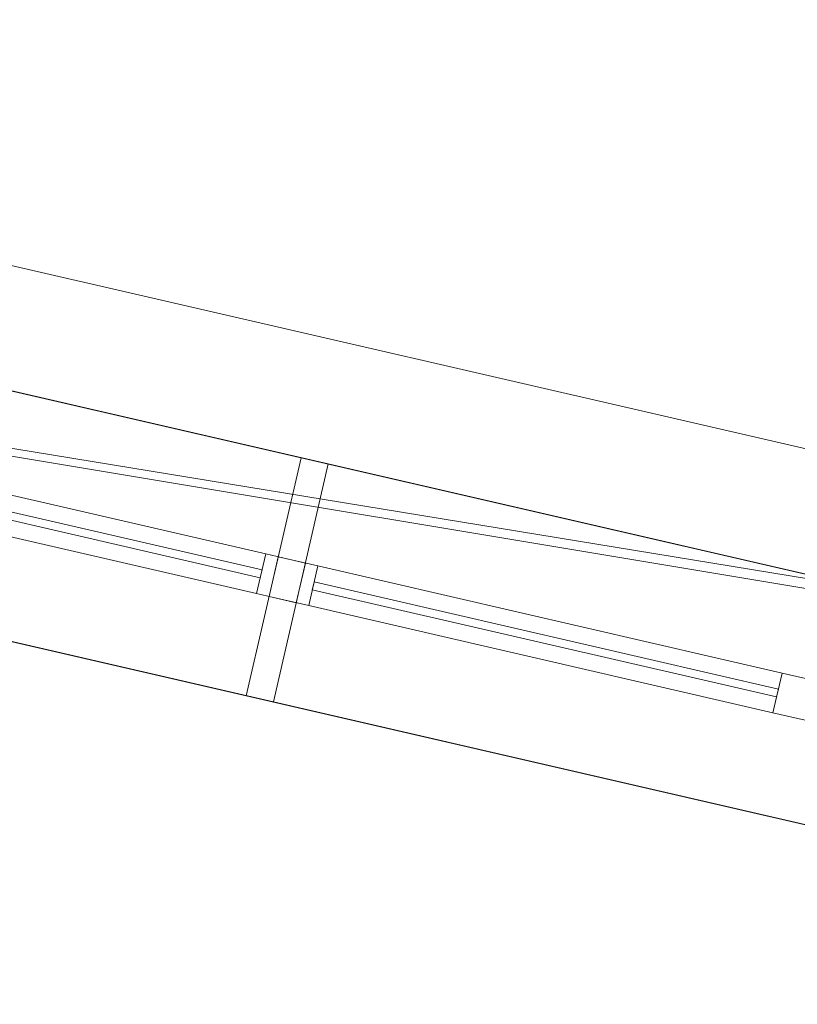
# Model space of a CAD drawing. Header units: millimetres. Extents: x -430348 to -225823, y -86243 to 5084.
# Tile 787 of 1056: x -333718 to -332763, y -61254 to -60045. Entities that reach past the tile are written whole.
import ezdxf

# ---------------------------------------------------------------- set-up
doc = ezdxf.new("R2010")
doc.units = ezdxf.units.MM
for name, color, linetype, lineweight in [('A-GLAZ-CURT', 52, 'Continuous', 9), ('A-GLAZ-CWMG', 51, 'Continuous', 9), ('A-ROOF', 132, 'Continuous', 9), ('A-WALL', 113, 'Continuous', 9)]:
    doc.layers.add(name, color=color, linetype=linetype, lineweight=lineweight)

# ---------------------------------------------------------------- blocks, each defined once
blk = doc.blocks.new('Roofs 12 - Roofs 2-558133-_3D_ Copy 1')
at = {"layer": 'A-ROOF'}
mesh = blk.add_polyface(dxfattribs=at)
corners = [(-332194.6, -60700.6, 64510), (-332936.9, -63916, 66863.9), (-333679.3, -67131.4, 64510), (-333679.3, -67131.4, 64632.8), (-333679.3, -67131.4, 64710), (-332936.9, -63916, 67063.9), (-332194.6, -60700.6, 64710), (-332194.6, -60700.6, 64632.8)]
mesh.append_faces([[corners[k] for k in face] for face in [(3, 1, 2)]], dxfattribs={"vtx0": -1})
mesh.append_faces([[corners[k] for k in face] for face in [(1, 5, 6)]], dxfattribs={"vtx0": -1, "vtx2": -1})
mesh.append_faces([[corners[k] for k in face] for face in [(1, 3, 4, 5)]], dxfattribs={"vtx0": -1, "vtx3": -1})
mesh.append_faces([[corners[k] for k in face] for face in [(7, 0, 1, 6)]], dxfattribs={"vtx2": -1})
mesh = blk.add_polyface(dxfattribs=at)
corners = [(-332936.9, -63916, 66863.9), (-332194.6, -60700.6, 64510), (-332126.4, -60716.3, 64510), (-332160.2, -60862.5, 64617), (-332227.7, -61154.8, 64831), (-332868.8, -63931.7, 66863.9)]
mesh.append_faces([[corners[k] for k in face] for face in [(0, 4, 5)]], dxfattribs={"vtx0": -1})
mesh.append_faces([[corners[k] for k in face] for face in [(4, 0, 1, 3)]], dxfattribs={"vtx0": -1, "vtx2": -1})
mesh.append_faces([[corners[k] for k in face] for face in [(2, 3, 1)]], dxfattribs={"vtx1": -1})
mesh = blk.add_polyface(dxfattribs=at)
corners = [(-332194.6, -60700.6, 64710), (-332936.9, -63916, 67063.9), (-332868.8, -63931.7, 67063.9), (-332227.7, -61154.8, 65031), (-332160.2, -60862.5, 64817), (-332126.4, -60716.3, 64710)]
mesh.append_faces([[corners[k] for k in face] for face in [(3, 0, 1, 2), (0, 3, 4, 5)]], dxfattribs={"vtx0": -1})
mesh = blk.add_polyface(dxfattribs=at)
corners = [(-332126.4, -60716.3, 64510), (-332126.4, -60716.3, 64710), (-332160.2, -60862.5, 64817), (-332227.7, -61154.8, 65031), (-332868.8, -63931.7, 67063.9), (-333611.1, -67147.1, 64710), (-333611.1, -67147.1, 64510), (-332868.8, -63931.7, 66863.9), (-332227.7, -61154.8, 64831), (-332160.2, -60862.5, 64617)]
mesh.append_faces([[corners[k] for k in face] for face in [(1, 9, 0)]], dxfattribs={"vtx0": -1})
mesh.append_faces([[corners[k] for k in face] for face in [(2, 8, 9, 1), (8, 2, 3)]], dxfattribs={"vtx0": -1, "vtx2": -1})
mesh.append_faces([[corners[k] for k in face] for face in [(3, 4, 7, 8)]], dxfattribs={"vtx1": -1, "vtx3": -1})
mesh.append_faces([[corners[k] for k in face] for face in [(5, 6, 7, 4)]], dxfattribs={"vtx2": -1})
blk = doc.blocks.new('System Panel - Glazed-555753-_3D_ Copy 1')
at = {"layer": 'A-GLAZ-CURT', "transparency": 33554471}
mesh = blk.add_polyface(dxfattribs=at)
corners = [(-292.5, 5), (-292.5, 5, 555), (292.5, 5, 555), (292.5, 5)]
mesh.append_faces([[corners[k] for k in face] for face in [(1, 2, 3, 0)]])
mesh = blk.add_polyface(dxfattribs=at)
corners = [(292.5, -5), (-292.5, -5), (-292.5, 5), (292.5, 5)]
mesh.append_faces([[corners[k] for k in face] for face in [(3, 0, 1, 2)]])
mesh = blk.add_polyface(dxfattribs=at)
corners = [(-292.5, -5, 555), (292.5, -5, 555), (292.5, 5, 555), (-292.5, 5, 555)]
mesh.append_faces([[corners[k] for k in face] for face in [(0, 1, 2, 3)]])
mesh = blk.add_polyface(dxfattribs=at)
corners = [(-292.5, -5), (-292.5, -5, 555), (-292.5, 5, 555), (-292.5, 5)]
mesh.append_faces([[corners[k] for k in face] for face in [(3, 0, 1, 2)]])
mesh = blk.add_polyface(dxfattribs=at)
corners = [(292.5, -5, 555), (292.5, -5), (292.5, 5), (292.5, 5, 555)]
mesh.append_faces([[corners[k] for k in face] for face in [(3, 0, 1, 2)]])
mesh = blk.add_polyface(dxfattribs=at)
corners = [(-292.5, -5), (292.5, -5), (292.5, -5, 555), (-292.5, -5, 555)]
mesh.append_faces([[corners[k] for k in face] for face in [(3, 0, 1, 2)]])
blk = doc.blocks.new('Rectangular Mullion - 50mm x 50mm-555749-_3D_ Copy 1')
at = {"layer": 'A-GLAZ-CWMG'}
mesh = blk.add_polyface(dxfattribs=at)
corners = [(0, 25), (-50, 25), (-50, -25), (0, -25)]
mesh.append_faces([[corners[k] for k in face] for face in [(2, 3, 0, 1)]])
mesh = blk.add_polyface(dxfattribs=at)
corners = [(-50, 25), (0, 25), (0, 25, -630), (-50, 25, -630)]
mesh.append_faces([[corners[k] for k in face] for face in [(0, 1, 2, 3)]])
mesh = blk.add_polyface(dxfattribs=at)
corners = [(-50, -25), (-50, 25), (-50, 25, -630), (-50, -25, -630)]
mesh.append_faces([[corners[k] for k in face] for face in [(0, 1, 2, 3)]])
mesh = blk.add_polyface(dxfattribs=at)
corners = [(0, 25), (0, -25), (0, -25, -630), (0, 25, -630)]
mesh.append_faces([[corners[k] for k in face] for face in [(0, 1, 2, 3)]])
mesh = blk.add_polyface(dxfattribs=at)
corners = [(0, -25), (-50, -25), (-50, -25, -630), (0, -25, -630)]
mesh.append_faces([[corners[k] for k in face] for face in [(0, 1, 2, 3)]])
blk = doc.blocks.new('Rectangular Mullion - 50mm x 50mm-353552-_3D_ Copy 1')
at = {"layer": 'A-GLAZ-CWMG'}
mesh = blk.add_polyface(dxfattribs=at)
corners = [(0, 25), (-50, 25), (-50, -25), (0, -25)]
mesh.append_faces([[corners[k] for k in face] for face in [(2, 3, 0, 1)]])
mesh = blk.add_polyface(dxfattribs=at)
corners = [(0, 25, -585), (0, -25, -585), (-50, -25, -585), (-50, 25, -585)]
mesh.append_faces([[corners[k] for k in face] for face in [(0, 1, 2, 3)]])
mesh = blk.add_polyface(dxfattribs=at)
corners = [(-50, 25), (0, 25), (0, 25, -585), (-50, 25, -585)]
mesh.append_faces([[corners[k] for k in face] for face in [(0, 1, 2, 3)]])
mesh = blk.add_polyface(dxfattribs=at)
corners = [(-50, -25), (-50, 25), (-50, 25, -585), (-50, -25, -585)]
mesh.append_faces([[corners[k] for k in face] for face in [(0, 1, 2, 3)]])
mesh = blk.add_polyface(dxfattribs=at)
corners = [(0, 25), (0, -25), (0, -25, -585), (0, 25, -585)]
mesh.append_faces([[corners[k] for k in face] for face in [(0, 1, 2, 3)]])
mesh = blk.add_polyface(dxfattribs=at)
corners = [(0, -25), (-50, -25), (-50, -25, -585), (0, -25, -585)]
mesh.append_faces([[corners[k] for k in face] for face in [(0, 1, 2, 3)]])
blk = doc.blocks.new('Rectangular Mullion - 50mm x 50mm-555751-_3D_ Copy 1')
at = {"layer": 'A-GLAZ-CWMG'}
mesh = blk.add_polyface(dxfattribs=at)
corners = [(0, 25, -630), (0, -25, -630), (-50, -25, -630), (-50, 25, -630)]
mesh.append_faces([[corners[k] for k in face] for face in [(0, 1, 2, 3)]])
mesh = blk.add_polyface(dxfattribs=at)
corners = [(-50, 25), (0, 25), (0, 25, -630), (-50, 25, -630)]
mesh.append_faces([[corners[k] for k in face] for face in [(0, 1, 2, 3)]])
mesh = blk.add_polyface(dxfattribs=at)
corners = [(-50, -25), (-50, 25), (-50, 25, -630), (-50, -25, -630)]
mesh.append_faces([[corners[k] for k in face] for face in [(0, 1, 2, 3)]])
mesh = blk.add_polyface(dxfattribs=at)
corners = [(0, 25), (0, -25), (0, -25, -630), (0, 25, -630)]
mesh.append_faces([[corners[k] for k in face] for face in [(0, 1, 2, 3)]])
mesh = blk.add_polyface(dxfattribs=at)
corners = [(0, -25), (-50, -25), (-50, -25, -630), (0, -25, -630)]
mesh.append_faces([[corners[k] for k in face] for face in [(0, 1, 2, 3)]])
blk = doc.blocks.new('Rectangular Mullion - 50mm x 50mm-544154-_3D_ Copy 1')
at = {"layer": 'A-GLAZ-CWMG'}
mesh = blk.add_polyface(dxfattribs=at)
corners = [(25, 25), (-25, 25), (-25, -25), (25, -25)]
mesh.append_faces([[corners[k] for k in face] for face in [(2, 3, 0, 1)]])
mesh = blk.add_polyface(dxfattribs=at)
corners = [(25, 25, -585), (25, -25, -585), (-25, -25, -585), (-25, 25, -585)]
mesh.append_faces([[corners[k] for k in face] for face in [(0, 1, 2, 3)]])
mesh = blk.add_polyface(dxfattribs=at)
corners = [(-25, 25), (25, 25), (25, 25, -585), (-25, 25, -585)]
mesh.append_faces([[corners[k] for k in face] for face in [(0, 1, 2, 3)]])
mesh = blk.add_polyface(dxfattribs=at)
corners = [(-25, -25), (-25, 25), (-25, 25, -585), (-25, -25, -585)]
mesh.append_faces([[corners[k] for k in face] for face in [(0, 1, 2, 3)]])
mesh = blk.add_polyface(dxfattribs=at)
corners = [(25, 25), (25, -25), (25, -25, -585), (25, 25, -585)]
mesh.append_faces([[corners[k] for k in face] for face in [(0, 1, 2, 3)]])
mesh = blk.add_polyface(dxfattribs=at)
corners = [(25, -25), (-25, -25), (-25, -25, -585), (25, -25, -585)]
mesh.append_faces([[corners[k] for k in face] for face in [(0, 1, 2, 3)]])
blk = doc.blocks.new('Rectangular Mullion - 50mm x 50mm-353555-_3D_ Copy 1')
at = {"layer": 'A-GLAZ-CWMG'}
mesh = blk.add_polyface(dxfattribs=at)
corners = [(0, 25), (-50, 25), (-50, -25), (0, -25)]
mesh.append_faces([[corners[k] for k in face] for face in [(3, 0, 1, 2)]])
mesh = blk.add_polyface(dxfattribs=at)
corners = [(0, 25, -585), (0, -25, -585), (-50, -25, -585), (-50, 25, -585)]
mesh.append_faces([[corners[k] for k in face] for face in [(3, 0, 1, 2)]])
mesh = blk.add_polyface(dxfattribs=at)
corners = [(-50, 25), (0, 25), (0, 25, -585), (-50, 25, -585)]
mesh.append_faces([[corners[k] for k in face] for face in [(0, 1, 2, 3)]])
mesh = blk.add_polyface(dxfattribs=at)
corners = [(-50, -25), (-50, 25), (-50, 25, -585), (-50, -25, -585)]
mesh.append_faces([[corners[k] for k in face] for face in [(0, 1, 2, 3)]])
mesh = blk.add_polyface(dxfattribs=at)
corners = [(0, 25), (0, -25), (0, -25, -585), (0, 25, -585)]
mesh.append_faces([[corners[k] for k in face] for face in [(0, 1, 2, 3)]])
mesh = blk.add_polyface(dxfattribs=at)
corners = [(0, -25), (-50, -25), (-50, -25, -585), (0, -25, -585)]
mesh.append_faces([[corners[k] for k in face] for face in [(0, 1, 2, 3)]])
blk = doc.blocks.new('Rectangular Mullion - 50mm x 50mm-555750-_3D_ Copy 1')
at = {"layer": 'A-GLAZ-CWMG'}
mesh = blk.add_polyface(dxfattribs=at)
corners = [(0, 25), (-50, 25), (-50, -25), (0, -25)]
mesh.append_faces([[corners[k] for k in face] for face in [(2, 3, 0, 1)]])
mesh = blk.add_polyface(dxfattribs=at)
corners = [(-50, 25), (0, 25), (0, 25, -630), (-50, 25, -630)]
mesh.append_faces([[corners[k] for k in face] for face in [(0, 1, 2, 3)]])
mesh = blk.add_polyface(dxfattribs=at)
corners = [(-50, -25), (-50, 25), (-50, 25, -630), (-50, -25, -630)]
mesh.append_faces([[corners[k] for k in face] for face in [(0, 1, 2, 3)]])
mesh = blk.add_polyface(dxfattribs=at)
corners = [(0, 25), (0, -25), (0, -25, -630), (0, 25, -630)]
mesh.append_faces([[corners[k] for k in face] for face in [(0, 1, 2, 3)]])
mesh = blk.add_polyface(dxfattribs=at)
corners = [(0, -25), (-50, -25), (-50, -25, -630), (0, -25, -630)]
mesh.append_faces([[corners[k] for k in face] for face in [(0, 1, 2, 3)]])
blk = doc.blocks.new('Rectangular Mullion - 50mm x 50mm-555752-_3D_ Copy 1')
at = {"layer": 'A-GLAZ-CWMG'}
mesh = blk.add_polyface(dxfattribs=at)
corners = [(0, 25, -630), (0, -25, -630), (-50, -25, -630), (-50, 25, -630)]
mesh.append_faces([[corners[k] for k in face] for face in [(0, 1, 2, 3)]])
mesh = blk.add_polyface(dxfattribs=at)
corners = [(-50, 25), (0, 25), (0, 25, -630), (-50, 25, -630)]
mesh.append_faces([[corners[k] for k in face] for face in [(0, 1, 2, 3)]])
mesh = blk.add_polyface(dxfattribs=at)
corners = [(-50, -25), (-50, 25), (-50, 25, -630), (-50, -25, -630)]
mesh.append_faces([[corners[k] for k in face] for face in [(0, 1, 2, 3)]])
mesh = blk.add_polyface(dxfattribs=at)
corners = [(0, 25), (0, -25), (0, -25, -630), (0, 25, -630)]
mesh.append_faces([[corners[k] for k in face] for face in [(0, 1, 2, 3)]])
mesh = blk.add_polyface(dxfattribs=at)
corners = [(0, -25), (-50, -25), (-50, -25, -630), (0, -25, -630)]
mesh.append_faces([[corners[k] for k in face] for face in [(0, 1, 2, 3)]])
blk = doc.blocks.new('Rectangular Mullion - 50mm x 50mm-555746-_3D_ Copy 1')
at = {"layer": 'A-GLAZ-CWMG'}
mesh = blk.add_polyface(dxfattribs=at)
corners = [(25, 25, -630), (25, -25, -630), (-25, -25, -630), (-25, 25, -630)]
mesh.append_faces([[corners[k] for k in face] for face in [(0, 1, 2, 3)]])
mesh = blk.add_polyface(dxfattribs=at)
corners = [(-25, 25), (25, 25), (25, 25, -630), (-25, 25, -630)]
mesh.append_faces([[corners[k] for k in face] for face in [(0, 1, 2, 3)]])
mesh = blk.add_polyface(dxfattribs=at)
corners = [(-25, -25), (-25, 25), (-25, 25, -630), (-25, -25, -630)]
mesh.append_faces([[corners[k] for k in face] for face in [(0, 1, 2, 3)]])
mesh = blk.add_polyface(dxfattribs=at)
corners = [(25, 25), (25, -25), (25, -25, -630), (25, 25, -630)]
mesh.append_faces([[corners[k] for k in face] for face in [(0, 1, 2, 3)]])
mesh = blk.add_polyface(dxfattribs=at)
corners = [(25, -25), (-25, -25), (-25, -25, -630), (25, -25, -630)]
mesh.append_faces([[corners[k] for k in face] for face in [(0, 1, 2, 3)]])
blk = doc.blocks.new('Rectangular Mullion - 50mm x 50mm-555747-_3D_ Copy 1')
at = {"layer": 'A-GLAZ-CWMG'}
mesh = blk.add_polyface(dxfattribs=at)
corners = [(25, 25), (-25, 25), (-25, -25), (25, -25)]
mesh.append_faces([[corners[k] for k in face] for face in [(2, 3, 0, 1)]])
mesh = blk.add_polyface(dxfattribs=at)
corners = [(-25, 25), (25, 25), (25, 25, -630), (-25, 25, -630)]
mesh.append_faces([[corners[k] for k in face] for face in [(0, 1, 2, 3)]])
mesh = blk.add_polyface(dxfattribs=at)
corners = [(-25, -25), (-25, 25), (-25, 25, -630), (-25, -25, -630)]
mesh.append_faces([[corners[k] for k in face] for face in [(0, 1, 2, 3)]])
mesh = blk.add_polyface(dxfattribs=at)
corners = [(25, 25), (25, -25), (25, -25, -630), (25, 25, -630)]
mesh.append_faces([[corners[k] for k in face] for face in [(0, 1, 2, 3)]])
mesh = blk.add_polyface(dxfattribs=at)
corners = [(25, -25), (-25, -25), (-25, -25, -630), (25, -25, -630)]
mesh.append_faces([[corners[k] for k in face] for face in [(0, 1, 2, 3)]])

msp = doc.modelspace()

# ---------------------------------------------------------------- block references
at = {"layer": 'A-GLAZ-CURT', "transparency": 33554471, "rotation": 166.9999999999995}
for p in [(-333706.5, -60659.4, 63300), (-333706.5, -60659.4, 63905), (-333072.5, -60805.8, 60703.9), (-333072.5, -60805.8, 61308.9)]:
    msp.add_blockref('System Panel - Glazed-555753-_3D_ Copy 1', p, dxfattribs=at)
at = {"layer": 'A-GLAZ-CWMG', "extrusion": (0.97437, -0.224951, 0), "rotation": 270}
for p in [(-134172.3, 63250, -311215.7), (-134172.3, 60653.9, -310565)]:
    msp.add_blockref('Rectangular Mullion - 50mm x 50mm-353552-_3D_ Copy 1', p, dxfattribs=at)
at = {"layer": 'A-GLAZ-CWMG', "extrusion": (-0.97437, 0.224951, 0), "rotation": 90}
for name, p in [('Rectangular Mullion - 50mm x 50mm-544154-_3D_ Copy 1', (134172.3, 63880, 311800.7)), ('Rectangular Mullion - 50mm x 50mm-353555-_3D_ Copy 1', (134172.3, 64510, 311800.7)), ('Rectangular Mullion - 50mm x 50mm-353555-_3D_ Copy 1', (134172.3, 61913.9, 311150)), ('Rectangular Mullion - 50mm x 50mm-544154-_3D_ Copy 1', (134172.3, 61283.9, 311150))]:
    msp.add_blockref(name, p, dxfattribs=at)
at = {"layer": 'A-GLAZ-CWMG', "rotation": 346.9999999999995}
for name, p in [('Rectangular Mullion - 50mm x 50mm-555749-_3D_ Copy 1', (-333372.8, -60736.4, 64510)), ('Rectangular Mullion - 50mm x 50mm-555751-_3D_ Copy 1', (-333372.8, -60736.4, 63880))]:
    msp.add_blockref(name, p, dxfattribs=at)
at = {"layer": 'A-GLAZ-CWMG', "extrusion": (0, 0, -1), "rotation": 13.00000000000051}
for name, p in [('Rectangular Mullion - 50mm x 50mm-555750-_3D_ Copy 1', (333406.2, -60728.7, -60653.9)), ('Rectangular Mullion - 50mm x 50mm-555752-_3D_ Copy 1', (333406.2, -60728.7, -61283.9)), ('Rectangular Mullion - 50mm x 50mm-555746-_3D_ Copy 1', (332763.1, -60877.2, -61283.9)), ('Rectangular Mullion - 50mm x 50mm-555747-_3D_ Copy 1', (332763.1, -60877.2, -60653.9))]:
    msp.add_blockref(name, p, dxfattribs=at)
at = {"layer": 'A-ROOF'}
msp.add_blockref('Roofs 12 - Roofs 2-558133-_3D_ Copy 1', (0, 0), dxfattribs=at)

# ---------------------------------------------------------------- meshes
mesh = msp.add_polyface(dxfattribs=at)
corners = [(-331739.6, -57572.7, 62310), (-332482, -60788.2, 62310), (-337490.2, -59631.9, 62310), (-336747.9, -56416.5, 62310)]
mesh.append_faces([[corners[k] for k in face] for face in [(2, 3, 0, 1)]])
mesh = msp.add_polyface(dxfattribs=at)
corners = [(-332482, -60788.2, 62410), (-331739.6, -57572.7, 62410), (-336747.9, -56416.5, 62410), (-337490.2, -59631.9, 62410)]
mesh.append_faces([[corners[k] for k in face] for face in [(1, 2, 3, 0)]])
mesh = msp.add_polyface(dxfattribs=at)
corners = [(-332194.6, -60700.6, 64510), (-332936.9, -63916, 66863.9), (-347357.6, -60586.7, 66863.9), (-349830.6, -56629, 64510)]
mesh.append_faces([[corners[k] for k in face] for face in [(0, 1, 2, 3)]])
mesh = msp.add_polyface(dxfattribs=at)
corners = [(-332194.6, -60700.6, 64632.8), (-349830.6, -56629, 64632.8), (-347357.6, -60586.7, 66986.7), (-332936.9, -63916, 66986.7)]
mesh.append_faces([[corners[k] for k in face] for face in [(2, 3, 0, 1)]])
mesh = msp.add_polyface(dxfattribs=at)
corners = [(-349830.6, -56629, 64510), (-349830.6, -56629, 64632.8), (-332194.6, -60700.6, 64632.8), (-332194.6, -60700.6, 64510)]
mesh.append_faces([[corners[k] for k in face] for face in [(2, 3, 0, 1)]])
mesh = msp.add_polyface(dxfattribs=at)
corners = [(-332482, -60788.2, 62410), (-337490.2, -59631.9, 62410), (-337490.2, -59631.9, 62310), (-332482, -60788.2, 62310)]
mesh.append_faces([[corners[k] for k in face] for face in [(1, 2, 3, 0)]])
mesh = msp.add_polyface(dxfattribs=at)
corners = [(-333679.3, -67131.4, 64510), (-333787.9, -67106.3, 64510), (-335095.5, -64675.5, 65989.7), (-337337.2, -66286.9, 64510), (-337344.3, -66285.3, 64510), (-341698.3, -65280.1, 64510), (-341704.9, -65278.5, 64510), (-343057.1, -62796.3, 66018.2), (-345361.9, -64434.3, 64510), (-345595.8, -64380.3, 64510), (-347012.5, -61860.2, 66034.2), (-349390.6, -63504.2, 64510), (-349395.8, -63503, 64510), (-351315.3, -63059.8, 64510), (-347357.6, -60586.7, 66863.9), (-332936.9, -63916, 66863.9)]
mesh.append_faces([[corners[k] for k in face] for face in [(15, 7, 14)]], dxfattribs={"vtx0": -1, "vtx1": -1})
mesh.append_faces([[corners[k] for k in face] for face in [(10, 14, 7, 9)]], dxfattribs={"vtx0": -1, "vtx1": -1, "vtx2": -1})
mesh.append_faces([[corners[k] for k in face] for face in [(2, 5, 7, 15)]], dxfattribs={"vtx0": -1, "vtx1": -1, "vtx2": -1, "vtx3": -1})
mesh.append_faces([[corners[k] for k in face] for face in [(10, 11, 12), (7, 8, 9), (0, 1, 2, 15), (5, 6, 7)]], dxfattribs={"vtx2": -1})
mesh.append_faces([[corners[k] for k in face] for face in [(12, 13, 14, 10)]], dxfattribs={"vtx2": -1, "vtx3": -1})
mesh.append_faces([[corners[k] for k in face] for face in [(2, 3, 4, 5)]], dxfattribs={"vtx3": -1})
mesh = msp.add_polyface(dxfattribs=at)
corners = [(-333679.3, -67131.4, 64632.8), (-332936.9, -63916, 66986.7), (-347357.6, -60586.7, 66986.7), (-351315.3, -63059.8, 64632.8), (-349395.8, -63503, 64632.8), (-347011.2, -61854.5, 66161.2), (-345590.6, -64381.5, 64632.8), (-345368.5, -64432.7, 64632.8), (-343055.3, -62788.8, 66146.5), (-341698.3, -65280.1, 64632.8), (-337344.3, -66285.3, 64632.8), (-335093.6, -64667.3, 66118.5), (-333780.7, -67108, 64632.8)]
mesh.append_faces([[corners[k] for k in face] for face in [(8, 2, 5, 6)]], dxfattribs={"vtx0": -1, "vtx1": -1, "vtx3": -1})
mesh.append_faces([[corners[k] for k in face] for face in [(8, 1, 2)]], dxfattribs={"vtx0": -1, "vtx2": -1})
mesh.append_faces([[corners[k] for k in face] for face in [(7, 8, 6)]], dxfattribs={"vtx1": -1})
mesh.append_faces([[corners[k] for k in face] for face in [(8, 9, 11, 1)]], dxfattribs={"vtx1": -1, "vtx2": -1, "vtx3": -1})
mesh.append_faces([[corners[k] for k in face] for face in [(9, 10, 11)]], dxfattribs={"vtx2": -1})
mesh.append_faces([[corners[k] for k in face] for face in [(2, 3, 4, 5), (11, 12, 0, 1)]], dxfattribs={"vtx3": -1})
mesh = msp.add_polyface(dxfattribs=at)
corners = [(-333679.3, -67131.4, 64832.8), (-332936.9, -63916, 67186.7), (-332194.6, -60700.6, 64832.8), (-332194.6, -60700.6, 64710), (-332936.9, -63916, 67063.9), (-333679.3, -67131.4, 64710)]
mesh.append_faces([[corners[k] for k in face] for face in [(0, 1, 4, 5)]], dxfattribs={"vtx1": -1})
mesh.append_faces([[corners[k] for k in face] for face in [(2, 3, 4, 1)]], dxfattribs={"vtx2": -1})
mesh = msp.add_polyface(dxfattribs=at)
corners = [(-332194.6, -60700.6, 64632.8), (-332936.9, -63916, 66986.7), (-333679.3, -67131.4, 64632.8), (-333679.3, -67131.4, 64510), (-332936.9, -63916, 66863.9), (-332194.6, -60700.6, 64510)]
mesh.append_faces([[corners[k] for k in face] for face in [(0, 1, 4, 5)]], dxfattribs={"vtx1": -1})
mesh.append_faces([[corners[k] for k in face] for face in [(2, 3, 4, 1)]], dxfattribs={"vtx2": -1})
mesh = msp.add_polyface(dxfattribs=at)
corners = [(-318592.4, -63840.9, 64710), (-316906.2, -66539.3, 66314.9), (-318165.5, -67326.2, 67063.9), (-332868.8, -63931.7, 67063.9), (-332936.9, -63916, 67063.9), (-332194.6, -60700.6, 64710), (-332126.4, -60716.3, 64710)]
mesh.append_faces([[corners[k] for k in face] for face in [(0, 3, 6)]], dxfattribs={"vtx0": -1, "vtx1": -1})
mesh.append_faces([[corners[k] for k in face] for face in [(5, 6, 3, 4)]], dxfattribs={"vtx1": -1})
mesh.append_faces([[corners[k] for k in face] for face in [(0, 1, 2, 3)]], dxfattribs={"vtx3": -1})
mesh = msp.add_polyface(dxfattribs=at)
corners = [(-318592.4, -63840.9, 64832.8), (-332194.6, -60700.6, 64832.8), (-332936.9, -63916, 67186.7), (-318165.5, -67326.2, 67186.7), (-316906.2, -66539.3, 66437.7)]
mesh.append_faces([[corners[k] for k in face] for face in [(3, 4, 0)]], dxfattribs={"vtx2": -1})
mesh.append_faces([[corners[k] for k in face] for face in [(0, 1, 2, 3)]], dxfattribs={"vtx3": -1})
at = {"layer": 'A-WALL'}
mesh = msp.add_polyface(dxfattribs=at)
corners = [(-318492.7, -64325.7, 59055.2), (-325272.3, -62760.5, 59055.2), (-325564.6, -62693, 59055.2), (-326621.8, -62449, 59055.2), (-326914.1, -62381.5, 59055.2), (-337272.8, -59990, 59055.2), (-337565.1, -59922.5, 59055.2), (-338713.7, -59657.3, 59055.2), (-339006, -59589.9, 59055.2), (-349473.9, -57173.2, 59055.2), (-349766.2, -57105.7, 59055.2), (-349698.7, -56813.4, 59055.2), (-344281.8, -58064, 59055.2), (-344087, -58108.9, 59055.2), (-338776.6, -59334.9, 59055.2), (-338581.8, -59379.9, 59055.2), (-337490.2, -59631.9, 59055.2), (-337295.3, -59676.9, 59055.2), (-332676.8, -60743.2, 59055.2), (-332482, -60788.2, 59055.2), (-332086.3, -60879.5, 59055.2), (-331794, -60947, 59055.2), (-327096, -62031.6, 59055.2), (-326803.7, -62099.1, 59055.2), (-325472.9, -62406.3, 59055.2), (-325179.5, -62474.1, 59055.2), (-321464.2, -63331.8, 59055.2), (-321171.8, -63399.3, 59055.2), (-318425.2, -64033.4, 59055.2)]
mesh.append_faces([[corners[k] for k in face] for face in [(0, 27, 28)]], dxfattribs={"vtx0": -1})
mesh.append_faces([[corners[k] for k in face] for face in [(24, 3, 23)]], dxfattribs={"vtx0": -1, "vtx1": -1})
mesh.append_faces([[corners[k] for k in face] for face in [(5, 18, 19), (20, 4, 5, 19), (23, 3, 4, 22), (6, 16, 17), (9, 12, 13)]], dxfattribs={"vtx0": -1, "vtx2": -1})
mesh.append_faces([[corners[k] for k in face] for face in [(24, 1, 2, 3), (4, 20, 21, 22), (1, 24, 25, 26)]], dxfattribs={"vtx0": -1, "vtx3": -1})
mesh.append_faces([[corners[k] for k in face] for face in [(7, 8, 14, 15), (8, 9, 13, 14), (5, 6, 17, 18), (6, 7, 15, 16), (0, 1, 26, 27)]], dxfattribs={"vtx1": -1, "vtx3": -1})
mesh.append_faces([[corners[k] for k in face] for face in [(9, 10, 11, 12)]], dxfattribs={"vtx3": -1})
mesh = msp.add_polyface(dxfattribs=at)
corners = [(-349698.7, -56813.4, 64617), (-349703.2, -56832.8, 64631.3), (-349493.4, -57168.7, 64831), (-349473.9, -57173.2, 64831), (-332227.7, -61154.8, 64831), (-332160.2, -60862.5, 64617)]
mesh.append_faces([[corners[k] for k in face] for face in [(1, 2, 3, 0)]], dxfattribs={"vtx2": -1})
mesh.append_faces([[corners[k] for k in face] for face in [(3, 4, 5, 0)]], dxfattribs={"vtx3": -1})
mesh = msp.add_polyface(dxfattribs=at)
corners = [(-318425.2, -64033.4, 59055.2), (-321171.8, -63399.3, 59055.2), (-321464.2, -63331.8, 59055.2), (-325179.5, -62474.1, 59055.2), (-325472.9, -62406.3, 59055.2), (-326803.7, -62099.1, 59055.2), (-327096, -62031.6, 59055.2), (-331794, -60947, 59055.2), (-332086.3, -60879.5, 59055.2), (-332482, -60788.2, 59055.2), (-332676.8, -60743.2, 59055.2), (-337295.3, -59676.9, 59055.2), (-337490.2, -59631.9, 59055.2), (-338581.8, -59379.9, 59055.2), (-338776.6, -59334.9, 59055.2), (-344087, -58108.9, 59055.2), (-344281.8, -58064, 59055.2), (-349698.7, -56813.4, 59055.2), (-349698.7, -56813.4, 64617), (-332160.2, -60862.5, 64617), (-332160.2, -60862.5, 64817), (-318480, -64020.8, 64817), (-318425.2, -64033.4, 64857.1), (-318648.2, -63981.9, 63579.7), (-318648.2, -63981.9, 64579.7), (-319505.7, -63784, 64579.7), (-319505.7, -63784, 63579.7), (-321298.5, -63370.1, 63450), (-321298.5, -63370.1, 64710), (-322701.6, -63046.1, 64710), (-322701.6, -63046.1, 63450), (-324230.5, -62693.2, 63450), (-324230.5, -62693.2, 64710), (-325107.4, -62490.7, 64710), (-325107.4, -62490.7, 63450), (-325637.4, -62368.4, 63450), (-325637.4, -62368.4, 64710), (-326296.2, -62216.3, 64710), (-326296.2, -62216.3, 63450), (-326958.7, -62063.3, 63450), (-326958.7, -62063.3, 64710), (-327835.7, -61860.8, 64710), (-327835.7, -61860.8, 63450), (-329394.6, -61500.9, 63450), (-329394.6, -61500.9, 64710), (-330758.8, -61186, 64710), (-330758.8, -61186, 63450), (-333339, -60590.3, 63250), (-333339, -60590.3, 64510), (-334625.2, -60293.4, 64510), (-334625.2, -60293.4, 63250), (-336301.1, -59906.4, 63250), (-336301.1, -59906.4, 64510), (-337119.6, -59717.5, 64510), (-337119.6, -59717.5, 63250), (-337801.6, -59560, 63250), (-337801.6, -59560, 64510), (-338366.8, -59429.5, 64510), (-338366.8, -59429.5, 63250), (-339019.6, -59278.8, 63250), (-339019.6, -59278.8, 64510), (-339877.1, -59080.9, 64510), (-339877.1, -59080.9, 63250), (-341523.7, -58700.7, 63250), (-341523.7, -58700.7, 64510), (-342809.9, -58403.8, 64510), (-342809.9, -58403.8, 63250), (-345421.2, -57800.9, 63250), (-345421.2, -57800.9, 64510), (-346707.4, -57504, 64510), (-346707.4, -57504, 63250), (-348480.7, -57094.6, 63250), (-348480.7, -57094.6, 64510), (-349201.8, -56928.1, 64510), (-349201.8, -56928.1, 63250), (-344697, -57968.1, 61019.9), (-344697, -57968.1, 62019.9), (-345281.6, -57833.1, 62019.9), (-345281.6, -57833.1, 61019.9), (-346846.2, -57471.9, 60762.9), (-346846.2, -57471.9, 62022.9), (-347567.2, -57305.5, 62022.9), (-347567.2, -57305.5, 60762.9), (-348480.7, -57094.6, 59750), (-348480.7, -57094.6, 61750), (-349201.8, -56928.1, 61750), (-349201.8, -56928.1, 59750), (-332086.3, -60879.5, 60653.9), (-332086.3, -60879.5, 61913.9), (-333372.5, -60582.6, 61913.9), (-333372.5, -60582.6, 60653.9), (-318648.2, -63981.9, 60928.8), (-318648.2, -63981.9, 61928.8), (-319505.7, -63784, 61928.8), (-319505.7, -63784, 60928.8), (-320597, -63532, 60928.8), (-320597, -63532, 61928.8), (-321171.8, -63399.3, 61928.8), (-321171.8, -63399.3, 60928.8), (-325637.4, -62368.4, 62306.2), (-326554.4, -62156.7, 62306.2), (-326554.4, -62156.7, 59686.2), (-325637.4, -62368.4, 59686.2)]
mesh.append_faces([[corners[k] for k in face] for face in [(95, 1, 98), (23, 92, 26), (31, 99, 34), (38, 40, 37), (34, 36, 33), (39, 100, 42), (60, 57, 59), (72, 69, 71)]], dxfattribs={"vtx0": -1, "vtx1": -1})
mesh.append_faces([[corners[k] for k in face] for face in [(94, 1, 95, 93), (46, 47, 19, 45), (29, 32, 21, 28), (23, 22, 92), (11, 51, 90), (58, 14, 59, 57), (53, 56, 19, 52)]], dxfattribs={"vtx0": -1, "vtx1": -1, "vtx2": -1})
mesh.append_faces([[corners[k] for k in face] for face in [(43, 100, 6, 87), (98, 99, 31, 30)]], dxfattribs={"vtx0": -1, "vtx1": -1, "vtx2": -1, "vtx3": -1})
mesh.append_faces([[corners[k] for k in face] for face in [(98, 3, 102, 99), (88, 47, 46, 43), (42, 100, 43, 44), (20, 33, 36, 37), (34, 99, 35, 36), (38, 100, 39, 40), (20, 37, 40, 41), (66, 15, 75, 76), (71, 81, 84, 85), (18, 65, 68, 69), (18, 69, 72, 73)]], dxfattribs={"vtx0": -1, "vtx1": -1, "vtx3": -1})
mesh.append_faces([[corners[k] for k in face] for face in [(0, 91, 92, 22), (93, 95, 96), (101, 5, 6, 100), (102, 3, 4), (30, 31, 32, 29), (24, 21, 22, 23), (33, 20, 21, 32), (44, 41, 42), (45, 19, 20), (47, 88, 89, 50), (75, 15, 16, 78), (17, 86, 83, 16), (82, 83, 84, 81), (19, 60, 61), (85, 74, 71)]], dxfattribs={"vtx0": -1, "vtx2": -1})
mesh.append_faces([[corners[k] for k in face] for face in [(26, 92, 93, 96), (21, 24, 25, 28), (19, 48, 49, 52), (50, 89, 90, 51), (83, 82, 79, 16), (67, 76, 77, 80), (19, 56, 57, 60), (64, 18, 19, 61), (67, 65, 66, 76), (71, 69, 70, 81), (18, 73, 74, 85)]], dxfattribs={"vtx0": -1, "vtx2": -1, "vtx3": -1})
mesh.append_faces([[corners[k] for k in face] for face in [(98, 1, 2, 3), (87, 6, 7, 8), (87, 8, 9, 10)]], dxfattribs={"vtx0": -1, "vtx3": -1})
mesh.append_faces([[corners[k] for k in face] for face in [(87, 88, 43), (47, 48, 19), (77, 78, 80), (62, 59, 14), (66, 63, 15), (67, 68, 65), (64, 65, 18)]], dxfattribs={"vtx1": -1, "vtx2": -1})
mesh.append_faces([[corners[k] for k in face] for face in [(96, 97, 27, 26), (44, 45, 20, 41), (12, 13, 55, 54), (14, 15, 63, 62), (79, 80, 78, 16)]], dxfattribs={"vtx1": -1, "vtx2": -1, "vtx3": -1})
mesh.append_faces([[corners[k] for k in face] for face in [(94, 91, 0, 1), (97, 98, 30, 27), (101, 102, 4, 5), (99, 100, 38, 35), (25, 26, 27, 28), (54, 51, 11, 12), (13, 14, 58, 55), (90, 87, 10, 11), (49, 50, 51, 52), (85, 86, 17, 18), (80, 81, 70, 67), (53, 54, 55, 56), (61, 62, 63, 64)]], dxfattribs={"vtx1": -1, "vtx3": -1})
mesh = msp.add_polyface(dxfattribs=at)
corners = [(-349766.2, -57105.7, 59055.2), (-349473.9, -57173.2, 59055.2), (-339006, -59589.9, 59055.2), (-338713.7, -59657.3, 59055.2), (-337565.1, -59922.5, 59055.2), (-337272.8, -59990, 59055.2), (-326914.1, -62381.5, 59055.2), (-326621.8, -62449, 59055.2), (-325564.6, -62693, 59055.2), (-325272.3, -62760.5, 59055.2), (-318492.7, -64325.7, 59055.2), (-318492.7, -64325.7, 65031), (-332227.7, -61154.8, 65031), (-332227.7, -61154.8, 64831), (-349473.9, -57173.2, 64831), (-349493.4, -57168.7, 64831), (-349766.2, -57105.7, 64631.3), (-318715.7, -64274.2, 64579.7), (-318715.7, -64274.2, 63579.7), (-319573.2, -64076.3, 63579.7), (-319573.2, -64076.3, 64579.7), (-321366, -63662.4, 64710), (-321366, -63662.4, 63450), (-322769.1, -63338.4, 63450), (-322769.1, -63338.4, 64710), (-324298, -62985.5, 64710), (-324298, -62985.5, 63450), (-325174.9, -62783, 63450), (-325174.9, -62783, 64710), (-325704.9, -62660.7, 64710), (-325704.9, -62660.7, 63450), (-326363.6, -62508.6, 63450), (-326363.6, -62508.6, 64710), (-327026.2, -62355.6, 64710), (-327026.2, -62355.6, 63450), (-327903.1, -62153.2, 63450), (-327903.1, -62153.2, 64710), (-329462.1, -61793.2, 64710), (-329462.1, -61793.2, 63450), (-330826.3, -61478.3, 63450), (-330826.3, -61478.3, 64710), (-333406.5, -60882.6, 64510), (-333406.5, -60882.6, 63250), (-334692.7, -60585.7, 63250), (-334692.7, -60585.7, 64510), (-336368.6, -60198.8, 64510), (-336368.6, -60198.8, 63250), (-337187.1, -60009.8, 63250), (-337187.1, -60009.8, 64510), (-337869.1, -59852.3, 64510), (-337869.1, -59852.3, 63250), (-338434.3, -59721.9, 63250), (-338434.3, -59721.9, 64510), (-339087.1, -59571.1, 64510), (-339087.1, -59571.1, 63250), (-339944.5, -59373.2, 63250), (-339944.5, -59373.2, 64510), (-341591.2, -58993, 64510), (-341591.2, -58993, 63250), (-342877.4, -58696.1, 63250), (-342877.4, -58696.1, 64510), (-345488.7, -58093.2, 64510), (-345488.7, -58093.2, 63250), (-346774.9, -57796.3, 63250), (-346774.9, -57796.3, 64510), (-348548.2, -57386.9, 64510), (-348548.2, -57386.9, 63250), (-349269.3, -57220.4, 63250), (-349269.3, -57220.4, 64510), (-344764.5, -58260.4, 62019.9), (-344764.5, -58260.4, 61019.9), (-345349.1, -58125.4, 61019.9), (-345349.1, -58125.4, 62019.9), (-346913.6, -57764.2, 62022.9), (-346913.6, -57764.2, 60762.9), (-347634.7, -57597.8, 60762.9), (-347634.7, -57597.8, 62022.9), (-348548.2, -57386.9, 61750), (-348548.2, -57386.9, 59750), (-349269.3, -57220.4, 59750), (-349269.3, -57220.4, 61750), (-332153.8, -61171.8, 61913.9), (-332153.8, -61171.8, 60653.9), (-333439.9, -60874.9, 60653.9), (-333439.9, -60874.9, 61913.9), (-318715.7, -64274.2, 61928.8), (-318715.7, -64274.2, 60928.8), (-319573.2, -64076.3, 60928.8), (-319573.2, -64076.3, 61928.8), (-320664.4, -63824.3, 61928.8), (-320664.4, -63824.3, 60928.8), (-321239.3, -63691.6, 60928.8), (-321239.3, -63691.6, 61928.8), (-326621.8, -62449, 62306.2), (-325704.9, -62660.7, 62306.2), (-325704.9, -62660.7, 59686.2), (-326621.8, -62449, 59686.2)]
mesh.append_faces([[corners[k] for k in face] for face in [(67, 80, 66), (55, 2, 54), (93, 38, 96), (96, 7, 95), (91, 10, 90), (42, 13, 41), (19, 85, 18), (21, 11, 24)]], dxfattribs={"vtx0": -1, "vtx1": -1})
mesh.append_faces([[corners[k] for k in face] for face in [(71, 74, 78, 70), (61, 60, 14, 64), (65, 64, 14, 68), (12, 29, 28, 11), (25, 24, 11, 28)]], dxfattribs={"vtx0": -1, "vtx1": -1, "vtx2": -1})
mesh.append_faces([[corners[k] for k in face] for face in [(46, 5, 83, 43), (58, 70, 2, 55)]], dxfattribs={"vtx0": -1, "vtx1": -1, "vtx2": -1, "vtx3": -1})
mesh.append_faces([[corners[k] for k in face] for face in [(66, 76, 63, 64), (57, 56, 13, 14), (13, 45, 44, 41), (13, 42, 39, 40), (91, 95, 9, 10), (91, 26, 94, 95), (19, 89, 88, 85), (12, 37, 36, 33)]], dxfattribs={"vtx0": -1, "vtx1": -1, "vtx3": -1})
mesh.append_faces([[corners[k] for k in face] for face in [(79, 0, 1, 78), (0, 79, 80, 16), (78, 74, 75), (63, 76, 73, 62), (59, 69, 70, 58), (5, 46, 47), (46, 43, 44, 45), (50, 47, 48, 49), (60, 61, 62, 59), (58, 55, 56, 57), (54, 51, 52, 53), (90, 87, 88, 89), (23, 91, 92, 22), (94, 30, 31), (22, 19, 20, 21)]], dxfattribs={"vtx0": -1, "vtx2": -1})
mesh.append_faces([[corners[k] for k in face] for face in [(66, 80, 77, 76), (73, 71, 72, 62), (78, 1, 2, 70), (54, 2, 3, 51), (62, 72, 69, 59), (38, 81, 82, 6), (81, 38, 39, 42), (93, 34, 35, 38), (10, 86, 87, 90), (22, 92, 89, 19), (27, 29, 30, 94), (23, 25, 26, 91), (11, 17, 18, 85)]], dxfattribs={"vtx0": -1, "vtx2": -1, "vtx3": -1})
mesh.append_faces([[corners[k] for k in face] for face in [(68, 14, 15, 16)]], dxfattribs={"vtx0": -1, "vtx3": -1})
mesh.append_faces([[corners[k] for k in face] for face in [(73, 74, 71), (83, 84, 43), (65, 66, 64), (60, 57, 14), (56, 53, 13), (8, 9, 95, 7), (26, 27, 94), (23, 24, 25), (27, 28, 29)]], dxfattribs={"vtx1": -1, "vtx2": -1})
mesh.append_faces([[corners[k] for k in face] for face in [(4, 5, 47, 50), (67, 68, 16, 80), (48, 45, 13, 49), (52, 49, 13, 53), (6, 7, 96, 38), (93, 94, 31, 34), (32, 29, 12, 33), (20, 17, 11, 21)]], dxfattribs={"vtx1": -1, "vtx2": -1, "vtx3": -1})
mesh.append_faces([[corners[k] for k in face] for face in [(77, 78, 75, 76), (3, 4, 50, 51), (42, 43, 84, 81), (82, 83, 5, 6), (37, 38, 35, 36), (85, 86, 10, 11), (40, 37, 12, 13), (33, 34, 31, 32)]], dxfattribs={"vtx1": -1, "vtx3": -1})
mesh = msp.add_polyface(dxfattribs=at)
corners = [(-333339, -60590.3, 64510), (-333406.5, -60882.6, 64510), (-334692.7, -60585.7, 64510), (-334625.2, -60293.4, 64510)]
mesh.append_faces([[corners[k] for k in face] for face in [(0, 1, 2, 3)]])
mesh = msp.add_polyface(dxfattribs=at)
corners = [(-333406.5, -60882.6, 63250), (-333339, -60590.3, 63250), (-334625.2, -60293.4, 63250), (-334692.7, -60585.7, 63250)]
mesh.append_faces([[corners[k] for k in face] for face in [(3, 0, 1, 2)]])
mesh = msp.add_polyface(dxfattribs=at)
corners = [(-332086.3, -60879.5, 61913.9), (-332153.8, -61171.8, 61913.9), (-333439.9, -60874.9, 61913.9), (-333372.5, -60582.6, 61913.9)]
mesh.append_faces([[corners[k] for k in face] for face in [(0, 1, 2, 3)]])
mesh = msp.add_polyface(dxfattribs=at)
corners = [(-333372.5, -60582.6, 61913.9), (-333439.9, -60874.9, 61913.9), (-333439.9, -60874.9, 60653.9), (-333372.5, -60582.6, 60653.9)]
mesh.append_faces([[corners[k] for k in face] for face in [(0, 1, 2, 3)]])
mesh = msp.add_polyface(dxfattribs=at)
corners = [(-332153.8, -61171.8, 60653.9), (-332086.3, -60879.5, 60653.9), (-333372.5, -60582.6, 60653.9), (-333439.9, -60874.9, 60653.9)]
mesh.append_faces([[corners[k] for k in face] for face in [(3, 0, 1, 2)]])
mesh = msp.add_polyface(dxfattribs=at)
corners = [(-333339, -60590.3, 63250), (-333406.5, -60882.6, 63250), (-333406.5, -60882.6, 64510), (-333339, -60590.3, 64510)]
mesh.append_faces([[corners[k] for k in face] for face in [(0, 1, 2, 3)]])

doc.saveas('drawing.dxf')
